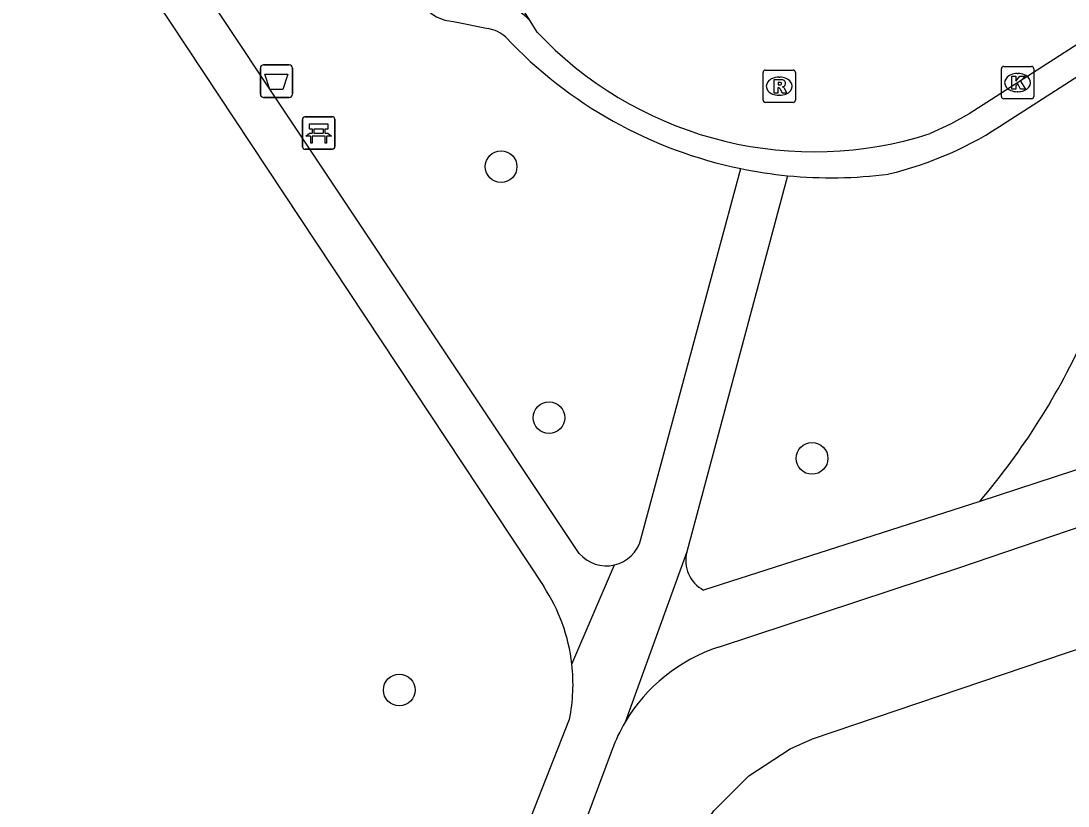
# Model space of a CAD drawing. Extents: x 158474 to 159560, y 388525 to 389605.
# Drawn here: x 159162.34 to 159194.66, y 389168.54 to 389192.77 of the extents above; entities that cross this region are included whole.
import ezdxf

# ---------------------------------------------------------------- set-up
doc = ezdxf.new("R2010")
doc.units = 0
for name, color, linetype in [('IMGEO_Afvalbak', 7, 'Continuous'), ('IMGEO_Bank', 7, 'Continuous'), ('IMGEO_Boom', 7, 'Continuous'), ('IMGEO_Groenvoorziening', 7, 'Continuous'), ('IMGEO_Kolk', 7, 'Continuous'), ('IMGEO_Rijbaan_lokaal_open', 7, 'Continuous'), ('IMGEO_Rioolput', 7, 'Continuous'), ('IMGEO_Voetpad_halfverhard', 7, 'Continuous'), ('IMGEO_Voetpad_open', 7, 'Continuous')]:
    doc.layers.add(name, color=color, linetype=linetype)

msp = doc.modelspace()

# ---------------------------------------------------------------- linework, layer by layer
at = {"layer": 'IMGEO_Afvalbak'}
for p, q in [((159169.829, 389191.414), (159170.619, 389191.414)), ((159170.619, 389191.414), (159169.829, 389191.414)), ((159169.729, 389190.514), (159169.729, 389191.314)), ((159169.729, 389191.314), (159169.729, 389190.514)), ((159170.719, 389191.314), (159170.719, 389190.514)), ((159170.719, 389190.514), (159170.719, 389191.314)), ((159170.619, 389190.414), (159169.829, 389190.414)), ((159169.829, 389190.414), (159170.619, 389190.414))]:
    msp.add_line(p, q, dxfattribs=at)
msp.add_lwpolyline([(159169.872, 389191.128), (159170.576, 389191.128), (159170.427, 389190.658), (159170.021, 389190.658), (159169.872, 389191.128)], dxfattribs=at)
for centre, start, end in [((159169.829, 389191.314), 90, 180), ((159169.829, 389191.314), 90, 180), ((159170.619, 389191.314), 0, 90), ((159170.619, 389191.314), 360, 90), ((159169.829, 389190.514), 180, 270), ((159169.829, 389190.514), 180, 270), ((159170.619, 389190.514), 270, 0), ((159170.619, 389190.514), 270, 0)]:
    msp.add_arc(centre, 0.1, start, end, dxfattribs=at)
at = {"layer": 'IMGEO_Bank'}
for p, q in [((159171.103, 389189.814), (159171.944, 389189.814)), ((159171.944, 389189.814), (159171.103, 389189.814)), ((159171.028, 389188.889), (159171.028, 389189.73)), ((159171.028, 389189.73), (159171.028, 389188.889)), ((159172.028, 389189.739), (159172.028, 389188.898)), ((159172.028, 389188.898), (159172.028, 389189.739)), ((159171.725, 389189.212), (159171.332, 389189.212)), ((159171.337, 389189.32), (159171.337, 389189.426)), ((159171.381, 389189.426), (159171.381, 389189.32)), ((159171.669, 389189.432), (159171.387, 389189.432)), ((159171.387, 389189.314), (159171.669, 389189.314)), ((159171.675, 389189.32), (159171.675, 389189.426)), ((159171.719, 389189.426), (159171.719, 389189.32)), ((159171.953, 389188.814), (159171.112, 389188.814)), ((159171.112, 389188.814), (159171.953, 389188.814))]:
    msp.add_line(p, q, dxfattribs=at)
for points in [[(159171.331, 389189.432), (159171.245, 389189.432), (159171.245, 389189.593), (159171.808, 389189.593), (159171.808, 389189.432), (159171.725, 389189.432)], [(159171.275, 389189.212), (159171.133, 389189.212), (159171.245, 389189.314), (159171.331, 389189.314)], [(159171.325, 389189.205), (159171.325, 389188.998), (159171.282, 389188.998), (159171.282, 389189.205)], [(159171.725, 389189.314), (159171.808, 389189.314), (159171.92, 389189.212), (159171.781, 389189.212)], [(159171.775, 389189.205), (159171.775, 389188.998), (159171.731, 389188.998), (159171.731, 389189.205)]]:
    msp.add_lwpolyline(points, dxfattribs=at)
for centre, radius, start, end in [((159171.106, 389189.736), 0.0779, 92.4484, 184.2845), ((159171.106, 389189.736), 0.0779, 92.4484, 184.2845), ((159171.95, 389189.736), 0.0779, 2.4484, 94.2845), ((159171.95, 389189.736), 0.0779, 2.4484, 94.2845), ((159171.275, 389189.205), 0.00671, 2.8957, 87.1043), ((159171.332, 389189.205), 0.00671, 92.8957, 177.1043), ((159171.33, 389189.425), 0.00671, 2.8957, 87.1043), ((159171.33, 389189.321), 0.00671, 272.8957, 357.1043), ((159171.387, 389189.425), 0.00671, 92.8957, 177.1043), ((159171.387, 389189.321), 0.00671, 182.8957, 267.1043), ((159171.669, 389189.425), 0.00671, 2.8957, 87.1043), ((159171.669, 389189.321), 0.00671, 272.8957, 357.1043), ((159171.726, 389189.425), 0.00671, 92.8957, 177.1043), ((159171.726, 389189.321), 0.00671, 182.8957, 267.1043), ((159171.724, 389189.205), 0.00671, 2.8957, 87.1043), ((159171.781, 389189.205), 0.00671, 92.8957, 177.1043), ((159171.106, 389188.892), 0.0779, 182.4484, 274.2845), ((159171.106, 389188.892), 0.0779, 182.4484, 274.2845), ((159171.95, 389188.892), 0.0779, 272.4484, 4.2845), ((159171.95, 389188.892), 0.0779, 272.4484, 4.2845)]:
    msp.add_arc(centre, radius, start, end, dxfattribs=at)
at = {"layer": 'IMGEO_Boom'}
for centre in [(159177.16, 389188.277), (159178.638, 389180.527), (159186.757, 389179.271), (159174.014, 389172.123)]:
    msp.add_circle(centre, 0.489, dxfattribs=at)
at = {"layer": 'IMGEO_Groenvoorziening'}
msp.add_lwpolyline([(159181.103, 389160.733), (159181.455, 389162.918), (159181.54, 389163.397), (159182.988, 389167.286), (159183.727, 389168.396), (159184.801, 389169.475), (159186.077, 389170.307), (159186.773, 389170.618), (159208.337, 389177.919)], dxfattribs=at)
msp.add_arc((159175.408, 389192.013), 21.701, 319.5853, 335.8684, dxfattribs=at)
at = {"layer": 'IMGEO_Kolk'}
for p, q in [((159192.599, 389190.443), (159192.599, 389191.295)), ((159192.674, 389191.369), (159193.526, 389191.369)), ((159193.087, 389191.149), (159193.112, 389191.149)), ((159193.6, 389191.295), (159193.6, 389190.443)), ((159193.11, 389190.589), (159193.085, 389190.589)), ((159193.526, 389190.369), (159192.674, 389190.369))]:
    msp.add_line(p, q, dxfattribs=at)
for points in [[(159192.599, 389190.443), (159192.599, 389191.295)], [(159192.674, 389191.369), (159193.526, 389191.369)], [(159193.6, 389191.295), (159193.6, 389190.443)], [(159192.92, 389191.069), (159193.043, 389191.069), (159193.043, 389190.918), (159193.173, 389191.069), (159193.337, 389191.069), (159193.191, 389190.918), (159193.344, 389190.669), (159193.192, 389190.669), (159193.107, 389190.833), (159193.043, 389190.766), (159193.043, 389190.669), (159192.92, 389190.669), (159192.92, 389191.069)], [(159193.526, 389190.369), (159192.674, 389190.369)]]:
    msp.add_lwpolyline(points, dxfattribs=at)
for centre, start, end in [((159192.676, 389191.293), 91.552, 178.448), ((159192.676, 389191.293), 91.552, 178.448), ((159193.524, 389191.293), 1.552, 88.448), ((159193.524, 389191.293), 1.552, 88.448), ((159192.676, 389190.445), 181.552, 268.448), ((159192.676, 389190.445), 181.552, 268.448), ((159193.524, 389190.445), 271.552, 358.448), ((159193.524, 389190.445), 271.552, 358.448)]:
    msp.add_arc(centre, 0.0765, start, end, dxfattribs=at)
for centre, major_axis, ratio, start_param, end_param in [((159193.086, 389190.869), (-0.387, 0.002), 0.722429, 4.712389, 7.853982), ((159193.111, 389190.869), (-0.39, 0.002), 0.717154, 1.570796, 4.712389)]:
    msp.add_ellipse(centre, major_axis=major_axis, ratio=ratio, start_param=start_param, end_param=end_param, dxfattribs=at)
at = {"layer": 'IMGEO_Rijbaan_lokaal_open'}
for points in [[(159232.686, 389216.296), (159191.606, 389189.91), (159191.026, 389189.585), (159190.405, 389189.298)], [(159178.053, 389192.773), (159164.078, 389214.769)], [(159178.536, 389192.158), (159178.274, 389192.424), (159178.053, 389192.773)]]:
    msp.add_lwpolyline(points, dxfattribs=at)
msp.add_arc((159186.815, 389200.459), 11.724, 225.0753, 287.8288, dxfattribs=at)
at = {"layer": 'IMGEO_Rioolput'}
for p, q in [((159185.244, 389190.332), (159185.244, 389191.184)), ((159185.319, 389191.258), (159186.171, 389191.258)), ((159186.245, 389191.184), (159186.245, 389190.332)), ((159185.732, 389191.038), (159185.757, 389191.038)), ((159185.755, 389190.478), (159185.73, 389190.478)), ((159186.171, 389190.258), (159185.319, 389190.258))]:
    msp.add_line(p, q, dxfattribs=at)
for points in [[(159185.244, 389190.332), (159185.244, 389191.184)], [(159185.319, 389191.258), (159186.171, 389191.258)], [(159186.245, 389191.184), (159186.245, 389190.332)], [(159185.833, 389190.956), (159185.581, 389190.958), (159185.581, 389190.558)], [(159185.759, 389190.877), (159185.705, 389190.877), (159185.705, 389190.796)], [(159185.705, 389190.796), (159185.757, 389190.796)], [(159185.581, 389190.558), (159185.705, 389190.558), (159185.705, 389190.72), (159185.716, 389190.72)], [(159185.763, 389190.691), (159185.834, 389190.558), (159185.974, 389190.558), (159185.909, 389190.684)], [(159186.171, 389190.258), (159185.319, 389190.258)]]:
    msp.add_lwpolyline(points, dxfattribs=at)
for centre, radius, start, end in [((159185.321, 389191.182), 0.0765, 91.552, 178.448), ((159185.321, 389191.182), 0.0765, 91.552, 178.448), ((159186.169, 389191.182), 0.0765, 1.552, 88.448), ((159186.169, 389191.182), 0.0765, 1.552, 88.448), ((159185.741, 389190.985), 0.19, 274.7715, 282.9687), ((159185.765, 389190.781), 0.0964, 77.0061, 93.1865), ((159185.779, 389190.838), 0.0378, 276.6634, 79.6772), ((159185.832, 389190.846), 0.109, 350.3612, 89.416), ((159185.83, 389190.846), 0.112, 277.5842, 350.9817), ((159185.715, 389190.667), 0.0533, 26.0293, 88.6989), ((159185.814, 389190.631), 0.108, 29.5134, 73.7905), ((159185.321, 389190.334), 0.0765, 181.552, 268.448), ((159185.321, 389190.334), 0.0765, 181.552, 268.448), ((159186.169, 389190.334), 0.0765, 271.552, 358.448), ((159186.169, 389190.334), 0.0765, 271.552, 358.448)]:
    msp.add_arc(centre, radius, start, end, dxfattribs=at)
for centre, major_axis, ratio, start_param, end_param in [((159185.731, 389190.758), (-0.387, 0.002), 0.722429, 4.712389, 7.853982), ((159185.756, 389190.758), (-0.39, 0.002), 0.717154, 1.570796, 4.712389)]:
    msp.add_ellipse(centre, major_axis=major_axis, ratio=ratio, start_param=start_param, end_param=end_param, dxfattribs=at)
at = {"layer": 'IMGEO_Voetpad_halfverhard'}
for points in [[(159179.572, 389176.336), (159163.313, 389200.748)], [(159162.34, 389199.707), (159163.417, 389198.078), (159178.474, 389175.314)], [(159226.189, 389189.332), (159225.826, 389189.155), (159225.56, 389189.037), (159225.293, 389188.922), (159222.82, 389188.126), (159215.531, 389185.781), (159207.506, 389183.085), (159202.392, 389181.366), (159191.931, 389177.944)], [(159181.476, 389176.775), (159184.562, 389188.214)], [(159186.001, 389187.997), (159182.894, 389176.383)], [(159183.872, 389173.45), (159191.314, 389175.903), (159205.64, 389180.785), (159208.024, 389181.594), (159217.011, 389184.654), (159224.718, 389187.127), (159225.175, 389187.282), (159225.655, 389187.453), (159226.13, 389187.638)], [(159191.931, 389177.944), (159183.409, 389175.206)], [(159182.894, 389176.383), (159180.988, 389171.13)], [(159179.343, 389172.922), (159180.656, 389175.982)], [(159173.51, 389156.569), (159175.083, 389160.57), (159179.27, 389171.218)], [(159180.582, 389170.282), (159175.322, 389156.156)]]:
    msp.add_lwpolyline(points, dxfattribs=at)
for centre, radius, start, end in [((159180.406, 389177.061), 1.108, 283.063, 345.0191), ((159180.407, 389177.057), 1.103, 220.7972, 283.032), ((159183.884, 389176.115), 1.025, 164.8455, 242.4184), ((159173.92, 389172.306), 5.458, 6.4834, 33.4482), ((159185.53, 389168.436), 5.281, 108.3006, 149.3285), ((159173.882, 389172.302), 5.496, 348.6201, 6.4738), ((159185.516, 389168.441), 5.266, 149.2947, 159.5375)]:
    msp.add_arc(centre, radius, start, end, dxfattribs=at)
at = {"layer": 'IMGEO_Voetpad_open'}
for points in [[(159192.749, 389189.651), (159211.107, 389201.446)], [(159175.688, 389192.757), (159176.755, 389192.538)]]:
    msp.add_lwpolyline(points, dxfattribs=at)
for centre, radius, start, end in [((159175.761, 389194.038), 1.283, 217.9503, 266.7441), ((159176.891, 389191.789), 1.523, 40.2706, 88.6922), ((159176.57, 389191.462), 1.092, 47.7326, 80.2278), ((159187.32, 389201.672), 13.737, 223.187, 258.4173), ((159186.618, 389198.637), 10.878, 283.2632, 304.3045), ((159187.288, 389201.414), 13.479, 258.3299, 264.519), ((159187.331, 389201.589), 13.657, 264.4118, 277.5022)]:
    msp.add_arc(centre, radius, start, end, dxfattribs=at)

doc.saveas('drawing.dxf')
